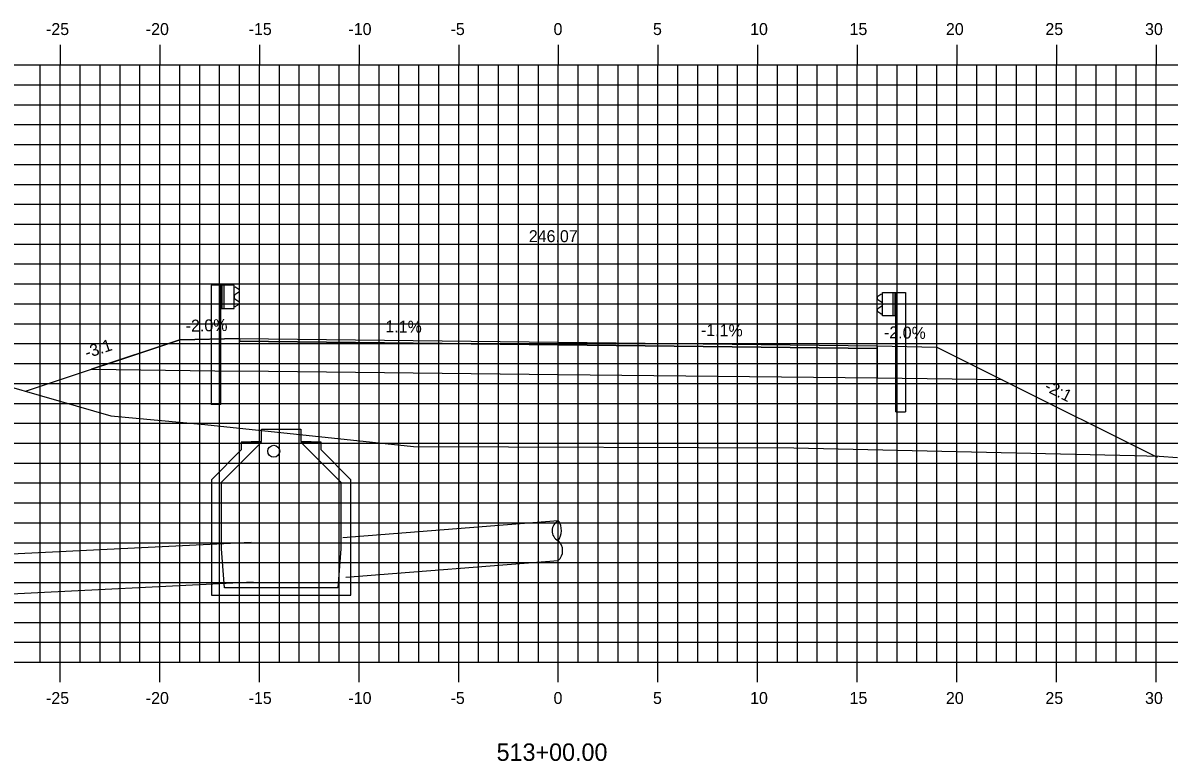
# Model space of a CAD drawing. Extents: x 1170543 to 1177585, y 609599 to 610623.
# Drawn here: x 1173038.9 to 1173096.4, y 610272.8 to 610309.9 of the extents above; entities that cross this region are included whole.
import ezdxf

# ---------------------------------------------------------------- set-up
doc = ezdxf.new("R2010")
doc.units = 0
for name, color, linetype in [('ANNOTATION', 7, 'Continuous'), ('D_Drainage_MH', 7, 'Continuous'), ('D_Drainage_Text', 7, 'Continuous'), ('D_Guardrail_Beam_Lt', 7, 'Continuous'), ('D_Guardrail_Beam_Rt', 7, 'Continuous'), ('D_Roadway_Centerline', 7, 'Continuous'), ('D_Roadway_Centerline_Text', 7, 'Continuous'), ('D_Roadway_Edge_Shoulder', 7, 'Continuous'), ('D_Roadway_Edge_TW', 7, 'Continuous'), ('D_Roadway_Pavement', 7, 'Continuous'), ('D_Roadway_SubGrade', 7, 'Continuous'), ('H_V ANNOTATION', 7, 'Continuous'), ('MAJOR', 7, 'Continuous'), ('MINOR', 7, 'Continuous'), ('S_Drainage_Invert', 7, 'Continuous'), ('S_Roadway_Centerline', 7, 'Continuous')]:
    doc.layers.add(name, color=color, linetype=linetype)

msp = doc.modelspace()

# ---------------------------------------------------------------- linework, layer by layer
at = {"layer": 'D_Drainage_MH'}
for p, q in [((1173048.879, 610286.842), (1173050.896, 610288.843)), ((1173048.879, 610286.842), (1173050.896, 610288.843)), ((1173049.879, 610288.843), (1173049.879, 610288.465)), ((1173050.896, 610288.843), (1173049.879, 610288.843)), ((1173049.879, 610288.843), (1173049.879, 610288.465)), ((1173050.896, 610288.843), (1173049.879, 610288.843)), ((1173053.882, 610288.843), (1173052.865, 610288.843)), ((1173052.865, 610288.843), (1173054.882, 610286.842)), ((1173053.882, 610288.843), (1173052.865, 610288.843)), ((1173052.865, 610288.843), (1173054.882, 610286.842)), ((1173053.882, 610288.465), (1173053.882, 610288.843)), ((1173053.882, 610288.465), (1173053.882, 610288.843)), ((1173049.879, 610288.465), (1173048.387, 610286.966)), ((1173049.879, 610288.465), (1173048.387, 610286.966)), ((1173055.374, 610286.966), (1173053.882, 610288.465)), ((1173055.374, 610286.966), (1173053.882, 610288.465)), ((1173048.387, 610286.966), (1173048.387, 610281.166)), ((1173048.387, 610286.966), (1173048.387, 610281.166)), ((1173048.879, 610283.495), (1173048.879, 610286.842)), ((1173048.879, 610283.495), (1173048.879, 610286.842)), ((1173054.882, 610286.842), (1173054.882, 610283.495)), ((1173054.882, 610286.842), (1173054.882, 610283.495)), ((1173055.374, 610281.166), (1173055.374, 610286.966)), ((1173055.374, 610281.166), (1173055.374, 610286.966)), ((1173049.043, 610281.527), (1173048.879, 610283.495)), ((1173049.043, 610281.527), (1173048.879, 610283.495)), ((1173054.882, 610283.495), (1173054.718, 610281.527)), ((1173054.882, 610283.495), (1173054.718, 610281.527)), ((1173054.718, 610281.527), (1173049.043, 610281.527)), ((1173054.718, 610281.527), (1173049.043, 610281.527)), ((1173048.387, 610281.166), (1173055.374, 610281.166)), ((1173048.387, 610281.166), (1173055.374, 610281.166))]:
    msp.add_line(p, q, dxfattribs=at)
msp.add_lwpolyline([(1173050.371, 610288.885), (1173050.896, 610288.885), (1173050.896, 610289.508), (1173052.865, 610289.508), (1173052.865, 610288.885), (1173053.39, 610288.885)], dxfattribs=at)
at = {"layer": 'D_Drainage_Text'}
for p, q in [((1173054.975, 610284.065), (1173065.793, 610284.91)), ((1173020.052, 610282.329), (1173050.382, 610283.834)), ((1173055.131, 610282.071), (1173065.793, 610282.904)), ((1173020.151, 610280.331), (1173050.481, 610281.837))]:
    msp.add_line(p, q, dxfattribs=at)
for centre, radius, start, end in [((1173066.047, 610284.402), 0.568, 116.50121, 242.36876), ((1173065.091, 610284.411), 0.861, 323.47952, 35.39045), ((1173065.349, 610283.399), 0.662, 312.12043, 49.03356)]:
    msp.add_arc(centre, radius, start, end, dxfattribs=at)
at = {"layer": 'D_Guardrail_Beam_Lt'}
for p, q in [((1173048.364, 610296.736), (1173048.364, 610290.736)), ((1173048.835, 610296.736), (1173048.364, 610296.736)), ((1173049.522, 610296.736), (1173048.835, 610296.736)), ((1173048.835, 610296.736), (1173048.835, 610295.569)), ((1173048.897, 610296.736), (1173048.897, 610295.569)), ((1173049.002, 610296.736), (1173049.002, 610295.569)), ((1173049.522, 610295.569), (1173049.522, 610296.736)), ((1173049.522, 610296.652), (1173049.596, 610296.638)), ((1173049.756, 610296.388), (1173049.56, 610296.252)), ((1173049.612, 610296.631), (1173049.756, 610296.531)), ((1173049.596, 610295.667), (1173049.522, 610295.652)), ((1173049.527, 610296.187), (1173049.527, 610296.117)), ((1173049.56, 610296.053), (1173049.756, 610295.917)), ((1173049.756, 610295.773), (1173049.612, 610295.674)), ((1173048.835, 610295.569), (1173049.522, 610295.569)), ((1173048.856, 610290.736), (1173048.856, 610295.569)), ((1173048.856, 610290.736), (1173048.364, 610290.736))]:
    msp.add_line(p, q, dxfattribs=at)
for centre, major_axis, start_param, end_param in [((1173049.606, 610296.187), (-0.0789, 0), 5.323254, 6.283185), ((1173049.588, 610296.597), (0.0417, 0), 0.959931, 1.376053), ((1173049.705, 610296.459), (0.0877, 0), 5.323254, 7.243116), ((1173049.606, 610296.117), (-0.0789, 0), 6.283185, 7.243116), ((1173049.588, 610295.707), (0.0417, 0), 4.907132, 5.323254), ((1173049.705, 610295.845), (0.0877, 0), 5.323254, 7.243116)]:
    msp.add_ellipse(centre, major_axis=major_axis, ratio=0.995501, start_param=start_param, end_param=end_param, dxfattribs=at)
at = {"layer": 'D_Guardrail_Beam_Rt'}
for p, q in [((1173081.974, 610296.264), (1173081.831, 610296.164)), ((1173082.064, 610296.285), (1173081.99, 610296.271)), ((1173082.064, 610296.369), (1173082.752, 610296.369)), ((1173082.064, 610295.202), (1173082.064, 610296.369)), ((1173082.585, 610296.369), (1173082.585, 610295.202)), ((1173082.689, 610296.369), (1173082.689, 610295.202)), ((1173082.752, 610296.369), (1173083.222, 610296.369)), ((1173082.752, 610296.369), (1173082.752, 610295.202)), ((1173083.222, 610296.369), (1173083.222, 610290.369)), ((1173081.831, 610296.021), (1173082.026, 610295.885)), ((1173082.026, 610295.686), (1173081.831, 610295.55)), ((1173082.06, 610295.82), (1173082.06, 610295.75)), ((1173081.831, 610295.406), (1173081.974, 610295.306)), ((1173081.99, 610295.3), (1173082.064, 610295.285)), ((1173082.752, 610295.202), (1173082.064, 610295.202)), ((1173082.731, 610290.369), (1173082.731, 610295.202)), ((1173082.731, 610290.369), (1173083.222, 610290.369))]:
    msp.add_line(p, q, dxfattribs=at)
for centre, major_axis, start_param, end_param in [((1173081.998, 610296.23), (-0.0417, 0), 4.907132, 5.323254), ((1173081.881, 610296.092), (-0.0877, 0), 5.323254, 7.243116), ((1173081.981, 610295.82), (0.0789, 0), 0, 0.959931), ((1173081.981, 610295.75), (0.0789, 0), 5.323254, 6.283185), ((1173081.881, 610295.478), (-0.0877, 0), 5.323254, 7.243116), ((1173081.998, 610295.34), (-0.0417, 0), 0.959931, 1.376053)]:
    msp.add_ellipse(centre, major_axis=major_axis, ratio=0.995501, start_param=start_param, end_param=end_param, dxfattribs=at)
at = {"layer": 'D_Roadway_Centerline'}
msp.add_lwpolyline([(1173039.047, 610291.408), (1173046.793, 610293.99), (1173049.793, 610294.05), (1173065.793, 610293.866), (1173081.793, 610293.683), (1173084.793, 610293.623), (1173088.067, 610291.986), (1173095.843, 610288.098)], dxfattribs=at)
at = {"layer": 'D_Roadway_Edge_Shoulder'}
for points in [[(1173049.793, 610294.05), (1173049.793, 610293.925)], [(1173049.793, 610294.05), (1173049.793, 610293.925)], [(1173081.793, 610293.683), (1173081.793, 610293.558)]]:
    msp.add_lwpolyline(points, dxfattribs=at)
at = {"layer": 'D_Roadway_Edge_TW'}
msp.add_lwpolyline([(1173049.793, 610293.925), (1173049.793, 610294.05), (1173065.793, 610293.866), (1173081.793, 610293.683), (1173081.793, 610293.558), (1173065.793, 610293.741)], close=True, dxfattribs=at)
at = {"layer": 'D_Roadway_Pavement'}
msp.add_lwpolyline([(1173049.793, 610293.925), (1173049.793, 610293.925), (1173065.793, 610293.741), (1173081.793, 610293.558), (1173081.793, 610293.558), (1173065.793, 610293.741)], close=True, dxfattribs=at)
for points in [[(1173049.793, 610293.925), (1173049.793, 610293.925)], [(1173049.793, 610293.925), (1173049.793, 610293.925)], [(1173049.793, 610293.925), (1173049.793, 610293.925)], [(1173049.793, 610293.925), (1173049.793, 610293.925)], [(1173081.793, 610293.558), (1173081.793, 610293.558)], [(1173081.793, 610293.558), (1173081.793, 610293.558)]]:
    msp.add_lwpolyline(points, dxfattribs=at)
at = {"layer": 'D_Roadway_SubGrade'}
for points in [[(1173049.793, 610294.05), (1173046.793, 610293.99), (1173042.354, 610292.51), (1173049.793, 610292.425)], [(1173049.793, 610292.425), (1173049.793, 610293.925), (1173065.793, 610293.741), (1173081.793, 610293.558), (1173081.793, 610292.058), (1173065.793, 610292.241)], [(1173081.793, 610293.683), (1173084.793, 610293.623), (1173088.067, 610291.986), (1173081.793, 610292.058)]]:
    msp.add_lwpolyline(points, close=True, dxfattribs=at)
at = {"layer": 'MAJOR'}
for p, q in [((1173040.793, 610308.803), (1173040.793, 610307.801)), ((1173045.793, 610308.803), (1173045.793, 610307.801)), ((1173050.793, 610308.803), (1173050.793, 610307.801)), ((1173055.793, 610308.803), (1173055.793, 610307.801)), ((1173060.793, 610308.803), (1173060.793, 610307.801)), ((1173065.793, 610308.803), (1173065.793, 610307.801)), ((1173070.793, 610308.803), (1173070.793, 610307.801)), ((1173075.793, 610308.803), (1173075.793, 610307.801)), ((1173080.793, 610308.803), (1173080.793, 610307.801)), ((1173085.793, 610308.803), (1173085.793, 610307.801)), ((1173090.793, 610308.803), (1173090.793, 610307.801)), ((1173095.793, 610308.803), (1173095.793, 610307.801)), ((1172995.793, 610307.801), (1173135.793, 610307.801)), ((1172995.793, 610307.801), (1173135.793, 610307.801)), ((1173040.793, 610277.801), (1173040.793, 610307.801)), ((1173045.793, 610277.801), (1173045.793, 610307.801)), ((1173050.793, 610277.801), (1173050.793, 610307.801)), ((1173055.793, 610277.801), (1173055.793, 610307.801)), ((1173060.793, 610277.801), (1173060.793, 610307.801)), ((1173065.793, 610277.801), (1173065.793, 610307.801)), ((1173070.793, 610277.801), (1173070.793, 610307.801)), ((1173075.793, 610277.801), (1173075.793, 610307.801)), ((1173080.793, 610277.801), (1173080.793, 610307.801)), ((1173085.793, 610277.801), (1173085.793, 610307.801)), ((1173090.793, 610277.801), (1173090.793, 610307.801)), ((1173095.793, 610277.801), (1173095.793, 610307.801)), ((1172995.793, 610302.801), (1173135.793, 610302.801)), ((1172995.793, 610297.801), (1173135.793, 610297.801)), ((1172995.793, 610292.801), (1173135.793, 610292.801)), ((1172995.793, 610287.801), (1173135.793, 610287.801)), ((1172995.793, 610282.801), (1173135.793, 610282.801)), ((1172995.793, 610277.801), (1173135.793, 610277.801)), ((1172995.793, 610277.801), (1173135.793, 610277.801)), ((1173040.793, 610276.799), (1173040.793, 610277.801)), ((1173045.793, 610276.799), (1173045.793, 610277.801)), ((1173050.793, 610276.799), (1173050.793, 610277.801)), ((1173055.793, 610276.799), (1173055.793, 610277.801)), ((1173060.793, 610276.799), (1173060.793, 610277.801)), ((1173065.793, 610276.799), (1173065.793, 610277.801)), ((1173070.793, 610276.799), (1173070.793, 610277.801)), ((1173075.793, 610276.799), (1173075.793, 610277.801)), ((1173080.793, 610276.799), (1173080.793, 610277.801)), ((1173085.793, 610276.799), (1173085.793, 610277.801)), ((1173090.793, 610276.799), (1173090.793, 610277.801)), ((1173095.793, 610276.799), (1173095.793, 610277.801))]:
    msp.add_line(p, q, dxfattribs=at)
at = {"layer": 'MINOR'}
for p, q in [((1173039.793, 610277.801), (1173039.793, 610307.801)), ((1173041.793, 610277.801), (1173041.793, 610307.801)), ((1173042.793, 610277.801), (1173042.793, 610307.801)), ((1173043.793, 610277.801), (1173043.793, 610307.801)), ((1173044.793, 610277.801), (1173044.793, 610307.801)), ((1173046.793, 610277.801), (1173046.793, 610307.801)), ((1173047.793, 610277.801), (1173047.793, 610307.801)), ((1173048.793, 610277.801), (1173048.793, 610307.801)), ((1173049.793, 610277.801), (1173049.793, 610307.801)), ((1173051.793, 610277.801), (1173051.793, 610307.801)), ((1173052.793, 610277.801), (1173052.793, 610307.801)), ((1173053.793, 610277.801), (1173053.793, 610307.801)), ((1173054.793, 610277.801), (1173054.793, 610307.801)), ((1173056.793, 610277.801), (1173056.793, 610307.801)), ((1173057.793, 610277.801), (1173057.793, 610307.801)), ((1173058.793, 610277.801), (1173058.793, 610307.801)), ((1173059.793, 610277.801), (1173059.793, 610307.801)), ((1173061.793, 610277.801), (1173061.793, 610307.801)), ((1173062.793, 610277.801), (1173062.793, 610307.801)), ((1173063.793, 610277.801), (1173063.793, 610307.801)), ((1173064.793, 610277.801), (1173064.793, 610307.801)), ((1173066.793, 610277.801), (1173066.793, 610307.801)), ((1173067.793, 610277.801), (1173067.793, 610307.801)), ((1173068.793, 610277.801), (1173068.793, 610307.801)), ((1173069.793, 610277.801), (1173069.793, 610307.801)), ((1173071.793, 610277.801), (1173071.793, 610307.801)), ((1173072.793, 610277.801), (1173072.793, 610307.801)), ((1173073.793, 610277.801), (1173073.793, 610307.801)), ((1173074.793, 610277.801), (1173074.793, 610307.801)), ((1173076.793, 610277.801), (1173076.793, 610307.801)), ((1173077.793, 610277.801), (1173077.793, 610307.801)), ((1173078.793, 610277.801), (1173078.793, 610307.801)), ((1173079.793, 610277.801), (1173079.793, 610307.801)), ((1173081.793, 610277.801), (1173081.793, 610307.801)), ((1173082.793, 610277.801), (1173082.793, 610307.801)), ((1173083.793, 610277.801), (1173083.793, 610307.801)), ((1173084.793, 610277.801), (1173084.793, 610307.801)), ((1173086.793, 610277.801), (1173086.793, 610307.801)), ((1173087.793, 610277.801), (1173087.793, 610307.801)), ((1173088.793, 610277.801), (1173088.793, 610307.801)), ((1173089.793, 610277.801), (1173089.793, 610307.801)), ((1173091.793, 610277.801), (1173091.793, 610307.801)), ((1173092.793, 610277.801), (1173092.793, 610307.801)), ((1173093.793, 610277.801), (1173093.793, 610307.801)), ((1173094.793, 610277.801), (1173094.793, 610307.801)), ((1172995.793, 610306.801), (1173135.793, 610306.801)), ((1172995.793, 610305.801), (1173135.793, 610305.801)), ((1172995.793, 610304.801), (1173135.793, 610304.801)), ((1172995.793, 610303.801), (1173135.793, 610303.801)), ((1172995.793, 610301.801), (1173135.793, 610301.801)), ((1172995.793, 610300.801), (1173135.793, 610300.801)), ((1172995.793, 610299.801), (1173135.793, 610299.801)), ((1172995.793, 610298.801), (1173135.793, 610298.801)), ((1172995.793, 610296.801), (1173135.793, 610296.801)), ((1172995.793, 610295.801), (1173135.793, 610295.801)), ((1172995.793, 610294.801), (1173135.793, 610294.801)), ((1172995.793, 610293.801), (1173135.793, 610293.801)), ((1172995.793, 610291.801), (1173135.793, 610291.801)), ((1172995.793, 610290.801), (1173135.793, 610290.801)), ((1172995.793, 610289.801), (1173135.793, 610289.801)), ((1172995.793, 610288.801), (1173135.793, 610288.801)), ((1172995.793, 610286.801), (1173135.793, 610286.801)), ((1172995.793, 610285.801), (1173135.793, 610285.801)), ((1172995.793, 610284.801), (1173135.793, 610284.801)), ((1172995.793, 610283.801), (1173135.793, 610283.801)), ((1172995.793, 610281.801), (1173135.793, 610281.801)), ((1172995.793, 610280.801), (1173135.793, 610280.801)), ((1172995.793, 610279.801), (1173135.793, 610279.801)), ((1172995.793, 610278.801), (1173135.793, 610278.801))]:
    msp.add_line(p, q, dxfattribs=at)
at = {"layer": 'S_Drainage_Invert'}
msp.add_circle((1173051.507, 610288.396), 0.3, dxfattribs=at)
at = {"layer": 'S_Roadway_Centerline'}
msp.add_lwpolyline([(1172995.793, 610299.901), (1172997.659, 610299.854), (1173000.435, 610299.783), (1173002.706, 610299.724), (1173006.286, 610299.598), (1173007.752, 610299.547), (1173009.917, 610299.439), (1173010.065, 610299.431), (1173011.222, 610299.255), (1173012.007, 610299.14), (1173012.495, 610299.074), (1173034.503, 610292.715), (1173043.332, 610290.175), (1173048.053, 610289.734), (1173056.469, 610288.845), (1173058.522, 610288.637), (1173077.61, 610288.56), (1173094.706, 610288.176), (1173095.951, 610288.141), (1173096.873, 610288.074)], dxfattribs=at)

# ---------------------------------------------------------------- texts
at = {"layer": 'ANNOTATION'}
for s, rotation, p in [('-2.0%', 1.14576, (1173047.096, 610294.396)), ('1.1%', 359.34281, (1173057.109, 610294.366)), ('-1.1%', 359.34281, (1173072.949, 610294.184)), ('-2.0%', 358.85424, (1173082.136, 610294.076)), ('-3:1', 18.43495, (1173042.137, 610293.049)), ('-2:1', 333.43495, (1173090.141, 610291.467))]:
    msp.add_text(s, height=0.6, rotation=rotation, dxfattribs=at).set_placement(p)
at = {"layer": 'D_Roadway_Centerline'}
for s, p in [('C', (1173065.788, 610293.866)), ('C', (1173065.788, 610293.866)), ('L', (1173065.793, 610293.859)), ('L', (1173065.793, 610293.859))]:
    msp.add_text(s, height=0.0146, dxfattribs=at).set_placement(p)
at = {"layer": 'D_Roadway_Centerline_Text'}
msp.add_text('246.07', height=0.6, dxfattribs=at).set_placement((1173064.311, 610298.898))
msp.add_text('246.07', height=0.6, dxfattribs=at).set_placement((1173064.311, 610298.898))
at = {"layer": 'H_V ANNOTATION'}
for s, height, p in [('-25', 0.6, (1173040.079, 610309.301)), ('-20', 0.6, (1173045.087, 610309.301)), ('-15', 0.6, (1173050.25, 610309.301)), ('-10', 0.6, (1173055.258, 610309.301)), ('-5', 0.6, (1173060.384, 610309.301)), ('0', 0.6, (1173065.552, 610309.301)), ('5', 0.6, (1173070.544, 610309.301)), ('10', 0.6, (1173075.419, 610309.301)), ('15', 0.6, (1173080.411, 610309.301)), ('20', 0.6, (1173085.247, 610309.301)), ('25', 0.6, (1173090.239, 610309.301)), ('30', 0.6, (1173095.242, 610309.301)), ('-25', 0.6, (1173040.079, 610275.701)), ('-20', 0.6, (1173045.087, 610275.701)), ('-15', 0.6, (1173050.25, 610275.701)), ('-10', 0.6, (1173055.258, 610275.701)), ('-5', 0.6, (1173060.384, 610275.701)), ('0', 0.6, (1173065.552, 610275.701)), ('5', 0.6, (1173070.544, 610275.701)), ('10', 0.6, (1173075.419, 610275.701)), ('15', 0.6, (1173080.411, 610275.701)), ('20', 0.6, (1173085.247, 610275.701)), ('25', 0.6, (1173090.239, 610275.701)), ('30', 0.6, (1173095.242, 610275.701)), ('513+00.00', 0.875, (1173062.695, 610272.844))]:
    msp.add_text(s, height=height, dxfattribs=at).set_placement(p)

doc.saveas('drawing.dxf')
